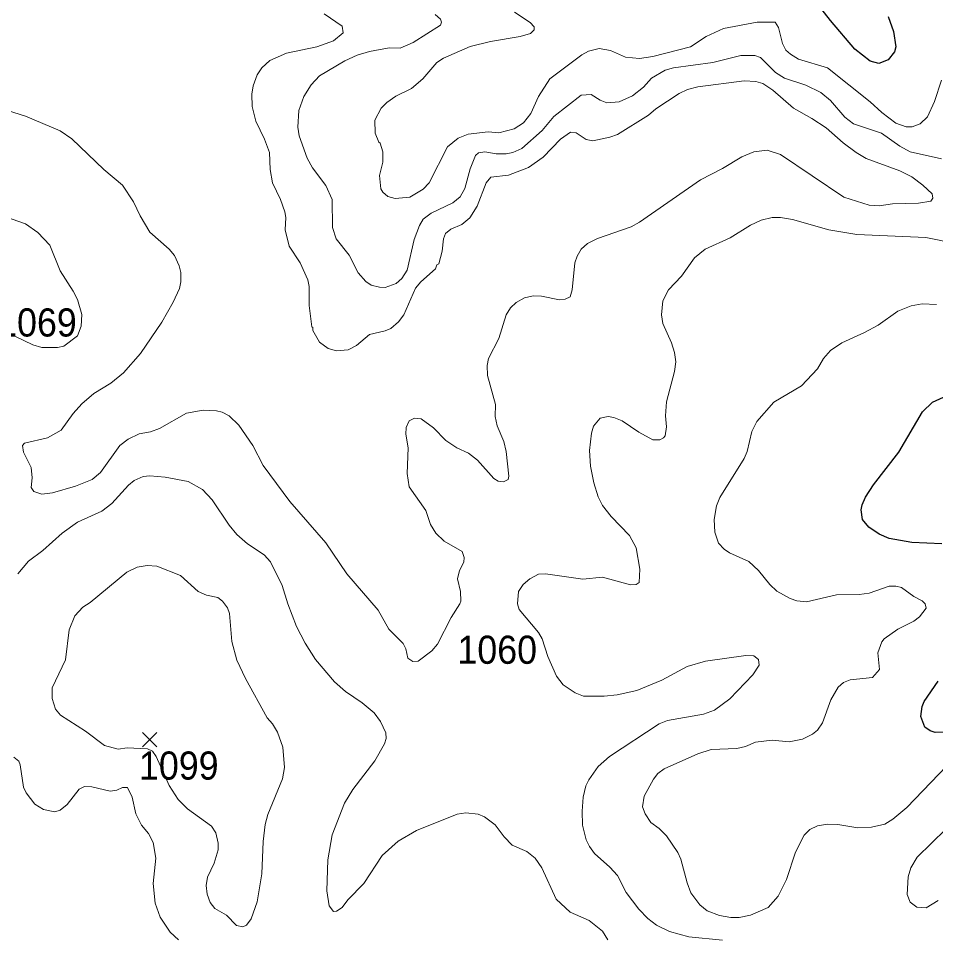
# Model space of a CAD drawing. Extents: x 265 to 291.4, y 7731.5 to 7759.6.
# Drawn here: x 276.962 to 279.567, y 7734.986 to 7737.598 of the extents above; entities that cross this region are included whole.
import ezdxf
from ezdxf.enums import TextEntityAlignment as Align

# ---------------------------------------------------------------- set-up
doc = ezdxf.new("R2010")
doc.units = 0
doc.header["$LTSCALE"] = 0.032
for name, color, linetype, lineweight in [('1', 7, 'Continuous', 25), ('2', 7, 'Continuous', 13), ('21', 7, 'Continuous', 25), ('61', 7, 'Continuous', 13)]:
    doc.layers.add(name, color=color, linetype=linetype, lineweight=lineweight)

msp = doc.modelspace()

# ---------------------------------------------------------------- linework, layer by layer
at = {"layer": '1'}
for points in [[(279.4323, 7737.6033), (279.4475, 7737.5603), (279.4546, 7737.5174), (279.4499, 7737.5031), (279.4324, 7737.48), (279.4061, 7737.4696), (279.3815, 7737.476), (279.3377, 7737.5102), (279.2685, 7737.5921), (279.1794, 7737.7059)], [(279.5851, 7736.1054), (279.4992, 7736.1093), (279.4356, 7736.1205), (279.4069, 7736.1324), (279.3775, 7736.1523), (279.3592, 7736.1738), (279.356, 7736.2016), (279.3584, 7736.216), (279.3679, 7736.2374), (279.391, 7736.2732), (279.4626, 7736.3655), (279.5302, 7736.4801), (279.5581, 7736.5071), (279.5899, 7736.5214)], [(279.5891, 7735.57), (279.566, 7735.5692), (279.5517, 7735.574), (279.5366, 7735.5843), (279.5254, 7735.6146), (279.5286, 7735.6432), (279.5342, 7735.6575), (279.5747, 7735.7148)]]:
    msp.add_lwpolyline(points, dxfattribs=at)
at = {"layer": '2'}
for points in [[(277.8303, 7737.6104), (277.8812, 7737.5754), (277.8843, 7737.5563), (277.8573, 7737.5341), (277.8096, 7737.5166), (277.7237, 7737.4991), (277.6759, 7737.4784), (277.6537, 7737.4577), (277.6401, 7737.4378), (277.6282, 7737.406), (277.625, 7737.3821), (277.6258, 7737.3471), (277.6362, 7737.3058), (277.6608, 7737.2549), (277.6751, 7737.2167), (277.6767, 7737.1689), (277.6831, 7737.1308), (277.7062, 7737.083), (277.7189, 7737.048), (277.7213, 7737.0321), (277.7197, 7736.9971), (277.7308, 7736.951), (277.7626, 7736.9033), (277.7841, 7736.8555), (277.7873, 7736.8364), (277.7873, 7736.7823), (277.7953, 7736.7211), (277.7984, 7736.7195), (277.7984, 7736.7115), (277.8167, 7736.6781), (277.8414, 7736.6598), (277.8653, 7736.6535), (277.8987, 7736.6566), (277.9217, 7736.6686), (277.9591, 7736.6996), (278.0037, 7736.7099), (278.0196, 7736.7171), (278.0411, 7736.7362), (278.0562, 7736.7553), (278.0896, 7736.8317), (278.1047, 7736.8492), (278.1469, 7736.8865), (278.1508, 7736.8977), (278.1556, 7736.9009), (278.1652, 7736.9367), (278.1691, 7736.9717), (278.1747, 7736.9868), (278.1898, 7736.9987), (278.2216, 7737.0122), (278.2439, 7737.0313), (278.2646, 7737.0639), (278.2908, 7737.1308), (278.3036, 7737.1467), (278.3537, 7737.1522), (278.411, 7737.1745), (278.4523, 7737.2039), (278.5016, 7737.2549), (278.5303, 7737.2747), (278.5462, 7737.2724), (278.5748, 7737.2533), (278.5939, 7737.2501), (278.6417, 7737.2604), (278.6639, 7737.2684), (278.7514, 7737.3233), (278.7729, 7737.3408), (278.8389, 7737.3845), (278.8628, 7737.3956), (278.8914, 7737.4036), (279.0235, 7737.4203), (279.0569, 7737.4187), (279.076, 7737.4131), (279.1046, 7737.3941), (279.1635, 7737.3424), (279.216, 7737.3137), (279.2558, 7737.2867), (279.3043, 7737.2445), (279.3417, 7737.2167), (279.3703, 7737.2), (279.4658, 7737.165), (279.4992, 7737.1475), (279.531, 7737.1244), (279.5573, 7737.0997)], [(279.1126, 7737.4442), (279.0696, 7737.4863), (279.0537, 7737.4927), (279.0139, 7737.4927), (278.9344, 7737.4728), (278.823, 7737.4569), (278.7992, 7737.4505), (278.7602, 7737.4283), (278.7371, 7737.4028), (278.7061, 7737.3782), (278.6687, 7737.3606), (278.6337, 7737.3575), (278.6146, 7737.3654), (278.5892, 7737.3813), (278.5605, 7737.3797), (278.4826, 7737.3193), (278.4491, 7737.2795), (278.3919, 7737.2278), (278.3664, 7737.2167), (278.3473, 7737.2127), (278.3187, 7737.2127), (278.2869, 7737.2183), (278.2686, 7737.2159), (278.2598, 7737.2087), (278.2447, 7737.1705), (278.2296, 7737.1149), (278.2169, 7737.091), (278.1962, 7737.0735), (278.1341, 7737.0448), (278.1119, 7737.0273), (278.1015, 7737.0099), (278.0864, 7736.9701), (278.0657, 7736.8826), (278.0514, 7736.8587), (278.0347, 7736.8444), (278.0037, 7736.8332), (277.9878, 7736.834), (277.9639, 7736.8404), (277.9488, 7736.8499), (277.9265, 7736.8746), (277.9011, 7736.9255), (277.8645, 7736.9717), (277.8541, 7737.0035), (277.8533, 7737.083), (277.835, 7737.1228), (277.7976, 7737.1729), (277.7817, 7737.2008), (277.7595, 7737.2644), (277.7555, 7737.2883), (277.7587, 7737.336), (277.7722, 7737.3758), (277.7937, 7737.4092), (277.8175, 7737.4346), (277.8891, 7737.4776), (277.9241, 7737.4935), (277.9591, 7737.5038), (278.0148, 7737.5142), (278.0466, 7737.5134), (278.0832, 7737.5293), (278.1612, 7737.5786), (278.1636, 7737.5874), (278.1612, 7737.5953), (278.1453, 7737.6088)], [(278.3712, 7737.6152), (278.4157, 7737.5858), (278.4269, 7737.5738), (278.4269, 7737.5651), (278.4165, 7737.5547), (278.3871, 7737.546), (278.3028, 7737.5317), (278.2455, 7737.5182), (278.1691, 7737.4847), (278.1508, 7737.4728), (278.1103, 7737.4259), (278.0785, 7737.3988), (278.0339, 7737.3766), (278.0085, 7737.359), (277.9925, 7737.3423), (277.9742, 7737.309), (277.975, 7737.2716), (277.9854, 7737.2461), (277.9893, 7737.2429), (277.9965, 7737.2183), (277.9965, 7737.1896), (277.9878, 7737.1514), (277.9917, 7737.1133), (277.9973, 7737.1037), (278.0108, 7737.0918), (278.0323, 7737.0862), (278.0737, 7737.0902), (278.1119, 7737.1125), (278.1286, 7737.1308), (278.1811, 7737.2326), (278.2105, 7737.2572), (278.2391, 7737.2692), (278.2964, 7737.2755), (278.3267, 7737.2724), (278.3696, 7737.2843)], [(278.5812, 7737.5046), (278.6114, 7737.5126), (278.6433, 7737.5062), (278.6862, 7737.4879), (278.726, 7737.4839), (278.7642, 7737.4895), (278.8708, 7737.5174), (278.9153, 7737.5468), (278.9646, 7737.5691), (279.0601, 7737.5874), (279.111, 7737.5866), (279.1213, 7737.5722), (279.1325, 7737.5269), (279.142, 7737.5078), (279.1547, 7737.4959), (279.1778, 7737.4824), (279.2605, 7737.4577), (279.3815, 7737.3606), (279.4141, 7737.3304), (279.4546, 7737.3002), (279.4833, 7737.2899), (279.5008, 7737.2899), (279.5231, 7737.2986), (279.5437, 7737.3177), (279.5644, 7737.3615), (279.5843, 7737.4219)], [(278.3696, 7737.2843), (278.3967, 7737.301), (278.4173, 7737.328), (278.4388, 7737.3758), (278.4714, 7737.4259), (278.5621, 7737.4943), (278.5812, 7737.5046)], [(279.3337, 7737.2986), (279.3091, 7737.3169), (279.2685, 7737.3646), (279.2415, 7737.3877), (279.1985, 7737.4084), (279.138, 7737.4283), (279.1126, 7737.4442)], [(276.9735, 7736.3846), (276.9791, 7736.391), (277.0443, 7736.4061), (277.0833, 7736.4283), (277.1175, 7736.4753), (277.1422, 7736.5031), (277.1764, 7736.5318), (277.2241, 7736.5612), (277.2599, 7736.5906), (277.3084, 7736.6455), (277.3689, 7736.7346), (277.4015, 7736.7919), (277.419, 7736.8301), (277.423, 7736.8492), (277.423, 7736.8762), (277.4182, 7736.8953), (277.4055, 7736.9239), (277.3904, 7736.9422), (277.3355, 7736.9908), (277.3076, 7737.0369), (277.2885, 7737.0767), (277.2575, 7737.1244), (277.2042, 7737.1681), (277.1135, 7737.2557), (277.0809, 7737.2787), (276.9823, 7737.3201), (276.8996, 7737.3455)], [(279.5835, 7737.1992), (279.4944, 7737.2191), (279.4658, 7737.235), (279.4133, 7737.2716), (279.3337, 7737.2986)], [(279.3783, 7737.0671), (279.3067, 7737.0902), (279.1269, 7737.2111), (279.0887, 7737.223), (279.0505, 7737.2191), (279.0171, 7737.2047), (278.9614, 7737.1713), (278.8994, 7737.1395), (278.726, 7737.0186), (278.7021, 7737.0059), (278.6067, 7736.9725), (278.578, 7736.9581), (278.5605, 7736.9422), (278.5486, 7736.9223), (278.5422, 7736.9033), (278.5351, 7736.8269), (278.5287, 7736.807), (278.5152, 7736.8006), (278.4985, 7736.7982), (278.4476, 7736.8086), (278.4237, 7736.8094), (278.3998, 7736.8038), (278.376, 7736.7911), (278.3593, 7736.7752), (278.3473, 7736.7553), (278.3266, 7736.6885), (278.2972, 7736.6312), (278.2932, 7736.6121), (278.294, 7736.5835), (278.3171, 7736.5007), (278.3163, 7736.4665), (278.3219, 7736.4403), (278.3402, 7736.3957), (278.3473, 7736.3671), (278.3545, 7736.2971), (278.3529, 7736.2883), (278.3394, 7736.2812), (278.3243, 7736.2836), (278.3123, 7736.2907), (278.2654, 7736.3432), (278.2407, 7736.3631), (278.2073, 7736.3774), (278.1755, 7736.3989), (278.1413, 7736.4347), (278.1055, 7736.4602), (278.0872, 7736.4625), (278.0721, 7736.4546), (278.0633, 7736.4355), (278.0625, 7736.4164), (278.0689, 7736.3782), (278.0657, 7736.3051), (278.0721, 7736.2669), (278.119, 7736.2), (278.1325, 7736.1603), (278.1477, 7736.1356), (278.1715, 7736.1125), (278.2224, 7736.0831), (278.228, 7736.0664), (278.2272, 7736.0529), (278.2145, 7736.0298), (278.2089, 7736.006), (278.2177, 7735.9694), (278.2185, 7735.9423), (278.2161, 7735.9344), (278.1906, 7735.8962), (278.1524, 7735.8198), (278.1365, 7735.8007), (278.0976, 7735.7721), (278.0824, 7735.7705), (278.0681, 7735.78), (278.0625, 7735.8071), (278.0546, 7735.8222), (278.014, 7735.8627), (277.9838, 7735.9169), (277.8947, 7736.0195), (277.835, 7736.1078), (277.7332, 7736.2255), (277.6568, 7736.3273), (277.6274, 7736.3846), (277.5884, 7736.4419), (277.5606, 7736.4689), (277.5407, 7736.4793), (277.5248, 7736.4832), (277.4866, 7736.4848), (277.4389, 7736.4761), (277.3625, 7736.4331), (277.3371, 7736.4236), (277.3052, 7736.4172), (277.2734, 7736.4029), (277.2496, 7736.3846), (277.1947, 7736.3082), (277.1716, 7736.2883), (277.1239, 7736.2685), (277.0586, 7736.2502), (277.0284, 7736.2462)], [(279.5573, 7737.0997), (279.5596, 7737.087), (279.5533, 7737.079), (279.5183, 7737.0727), (279.4451, 7737.0711), (279.4069, 7737.0655), (279.3783, 7737.0671)], [(276.9027, 7737.0417), (276.9823, 7737.0138), (277.0173, 7736.99), (277.0515, 7736.9534), (277.0801, 7736.881), (277.1175, 7736.8229), (277.1294, 7736.799), (277.1422, 7736.7569), (277.1398, 7736.7235), (277.1294, 7736.6956), (277.0913, 7736.6662), (277.073, 7736.663), (277.0284, 7736.663), (277.003, 7736.6702), (276.8981, 7736.7207)], [(278.7888, 7736.7553), (278.792, 7736.7951), (278.8087, 7736.8269), (278.8453, 7736.8651), (278.8827, 7736.9176), (278.9121, 7736.9422), (278.9837, 7736.974), (279.0418, 7737.0106), (279.0712, 7737.0242), (279.103, 7737.0321), (279.1269, 7737.0321), (279.1603, 7737.0265), (279.2637, 7736.9971), (279.3433, 7736.9836), (279.539, 7736.9756), (279.6185, 7736.9597)], [(279.5692, 7736.7847), (279.5294, 7736.7871), (279.4976, 7736.7815), (279.4594, 7736.7664), (279.4037, 7736.7266), (279.3656, 7736.7052), (279.3003, 7736.6757), (279.2685, 7736.6543), (279.2486, 7736.6312), (279.2319, 7736.6026), (279.1866, 7736.554), (279.1078, 7736.5079), (279.0593, 7736.453), (279.045, 7736.4244), (279.0314, 7736.3671), (279.0235, 7736.348), (278.9543, 7736.2366), (278.9447, 7736.2128)], [(278.8023, 7736.5087), (278.8254, 7736.5946), (278.8294, 7736.6217), (278.8254, 7736.6487), (278.8167, 7736.6757), (278.792, 7736.7314), (278.7888, 7736.7553)], [(278.9614, 7734.979), (278.866, 7734.9885), (278.8111, 7735.0036), (278.7745, 7735.0219), (278.7498, 7735.041), (278.7244, 7735.0673), (278.6878, 7735.115), (278.6631, 7735.1627), (278.6417, 7735.1866), (278.5979, 7735.2256), (278.5836, 7735.2455), (278.5748, 7735.2646), (278.5645, 7735.3059), (278.5629, 7735.3457), (278.5661, 7735.3855), (278.574, 7735.4173), (278.582, 7735.4348), (278.6082, 7735.473), (278.6409, 7735.5008), (278.7817, 7735.5939), (278.8055, 7735.6034), (278.9074, 7735.6217), (278.9392, 7735.6329), (278.9829, 7735.6647), (279.0481, 7735.7331), (279.0664, 7735.7609), (279.0641, 7735.7761), (279.0505, 7735.7872), (279.0283, 7735.788), (278.9137, 7735.7721), (278.8612, 7735.757), (278.7896, 7735.718), (278.718, 7735.6885), (278.6623, 7735.6766), (278.6258, 7735.6726), (278.5669, 7735.6726), (278.543, 7735.6814), (278.5096, 7735.7044), (278.4905, 7735.7291), (278.4658, 7735.7848), (278.4491, 7735.8357), (278.4388, 7735.8532), (278.3839, 7735.9184), (278.3799, 7735.9344), (278.3823, 7735.9693), (278.3958, 7735.99), (278.4142, 7736.0059), (278.4396, 7736.0187), (278.4587, 7736.0203), (278.5653, 7736.0043), (278.621, 7736.0107), (278.7005, 7735.9884), (278.7164, 7735.9892), (278.7252, 7735.9956), (278.7268, 7736.033), (278.7164, 7736.0935), (278.6973, 7736.1285), (278.6456, 7736.1825), (278.621, 7736.2144), (278.609, 7736.2382), (278.5963, 7736.278), (278.5868, 7736.3257), (278.5836, 7736.3703), (278.5899, 7736.4196), (278.5955, 7736.4395), (278.6146, 7736.4618), (278.6369, 7736.4665), (278.6528, 7736.4641), (278.6767, 7736.4546), (278.7244, 7736.422), (278.7642, 7736.4005), (278.784, 7736.4005), (278.7944, 7736.4061), (278.7992, 7736.4124), (278.8031, 7736.4371), (278.8, 7736.4689), (278.8023, 7736.5087)], [(277.0284, 7736.2462), (277.0053, 7736.2541), (276.9982, 7736.2653), (277.0006, 7736.2923), (276.9982, 7736.3217), (276.9767, 7736.3655), (276.9735, 7736.3846)], [(276.96, 7736.0203), (276.9902, 7736.0561), (277.0316, 7736.0863), (277.0865, 7736.1356), (277.1294, 7736.1666), (277.1986, 7736.1984), (277.2273, 7736.2199), (277.2742, 7736.2716), (277.2909, 7736.2852), (277.3164, 7736.2963), (277.3355, 7736.2987), (277.3784, 7736.2947), (277.4437, 7736.282), (277.485, 7736.2597), (277.5121, 7736.2303), (277.5606, 7736.1579), (277.5821, 7736.1316), (277.6123, 7736.1054), (277.66, 7736.0743), (277.6783, 7736.0537), (277.7109, 7735.9869), (277.7268, 7735.9344), (277.7515, 7735.8707), (277.7762, 7735.823), (277.8056, 7735.7769), (277.8597, 7735.7132), (277.8907, 7735.6854), (277.9385, 7735.6535), (277.9726, 7735.6249), (277.9901, 7735.6003), (278.0053, 7735.5684), (278.0069, 7735.5525), (278.0021, 7735.5366), (277.9742, 7735.4889), (277.9122, 7735.4077), (277.8883, 7735.368), (277.8533, 7735.2789), (277.8406, 7735.2073), (277.8382, 7735.1198), (277.8446, 7735.0768), (277.8573, 7735.0609), (277.8653, 7735.0617), (277.8812, 7735.072), (277.8979, 7735.0943), (277.9432, 7735.1405), (277.9949, 7735.22), (278.0403, 7735.2606), (278.0928, 7735.2908), (278.2081, 7735.3369), (278.2328, 7735.3409), (278.2678, 7735.3369), (278.2853, 7735.3298), (278.3163, 7735.3067), (278.3418, 7735.2725), (278.3648, 7735.2494), (278.4062, 7735.2311), (278.4301, 7735.212), (278.4483, 7735.185), (278.4897, 7735.0959), (278.5287, 7735.0585), (278.5828, 7735.0347), (278.621, 7735.0044), (278.6361, 7734.9798)], [(278.9447, 7736.2128), (278.9384, 7736.1746), (278.94, 7736.138), (278.9503, 7736.107), (278.9662, 7736.0903), (278.9821, 7736.0799), (279.0362, 7736.0545)], [(279.0362, 7736.0545), (279.0641, 7736.0298), (279.0967, 7735.99), (279.1165, 7735.9709), (279.154, 7735.9495), (279.173, 7735.9431), (279.2001, 7735.9407), (279.286, 7735.9606), (279.3496, 7735.9614), (279.3783, 7735.9654), (279.4356, 7735.9845), (279.4546, 7735.9852), (279.4706, 7735.9813), (279.5056, 7735.9558), (279.5294, 7735.9431), (279.5374, 7735.9351), (279.5405, 7735.9224), (279.5214, 7735.8977), (279.5056, 7735.8858), (279.4594, 7735.8628), (279.4212, 7735.8357), (279.4141, 7735.827), (279.4029, 7735.7959), (279.4077, 7735.7482), (279.3878, 7735.7251), (279.3242, 7735.7188), (279.3051, 7735.7108), (279.29, 7735.6981), (279.2693, 7735.6623), (279.2462, 7735.5971), (279.2319, 7735.5756), (279.2176, 7735.5644), (279.189, 7735.5501), (279.1508, 7735.543), (279.103, 7735.5477), (279.0553, 7735.5414), (279.0267, 7735.5294), (279.0028, 7735.5239), (278.9296, 7735.5207), (278.8914, 7735.5088), (278.796, 7735.4658), (278.7785, 7735.4523), (278.7657, 7735.4364), (278.7395, 7735.3887), (278.7347, 7735.3576), (278.7419, 7735.3377), (278.7586, 7735.3139), (278.7817, 7735.2964), (278.8023, 7735.2757), (278.835, 7735.228), (278.8437, 7735.2089), (278.8612, 7735.1421), (278.8723, 7735.1134), (278.8978, 7735.08), (278.9185, 7735.0625), (278.9535, 7735.049), (278.9853, 7735.0434), (279.0092, 7735.0434), (279.041, 7735.0498), (279.0919, 7735.072), (279.1197, 7735.1039), (279.1436, 7735.1516), (279.1691, 7735.2296), (279.1937, 7735.2773), (279.2096, 7735.294), (279.2319, 7735.3043), (279.2605, 7735.3091), (279.2892, 7735.3075), (279.3465, 7735.298), (279.3846, 7735.3003), (279.4228, 7735.3091), (279.4459, 7735.3226), (279.4857, 7735.356), (279.5994, 7735.4746)], [(277.4166, 7734.9806), (277.3927, 7735.002), (277.3641, 7735.045), (277.3506, 7735.0848), (277.3442, 7735.1405), (277.3522, 7735.2121), (277.345, 7735.2566), (277.3315, 7735.2821), (277.3116, 7735.3059), (277.2949, 7735.3377), (277.2853, 7735.3855), (277.2718, 7735.4125), (277.2575, 7735.4133), (277.2416, 7735.4053), (277.2225, 7735.4022), (277.17, 7735.4149), (277.1493, 7735.4157), (277.1342, 7735.4085), (277.1, 7735.3648), (277.0809, 7735.3481), (277.065, 7735.3441), (277.0332, 7735.3505), (277.0085, 7735.3656), (276.9839, 7735.3982), (276.9767, 7735.4141), (276.9672, 7735.4777), (276.9632, 7735.4881), (276.9489, 7735.4992)], [(279.5962, 7735.2948), (279.5143, 7735.2152), (279.4968, 7735.185), (279.4896, 7735.1596), (279.4865, 7735.1086), (279.4944, 7735.0872), (279.5135, 7735.0728), (279.5406, 7735.0712), (279.574, 7735.0919)]]:
    msp.add_lwpolyline(points, dxfattribs=at)
msp.add_lwpolyline([(277.0576, 7735.6654), (277.0578, 7735.6957), (277.0952, 7735.7753), (277.1056, 7735.8612), (277.1223, 7735.9009), (277.1446, 7735.9248), (277.1652, 7735.9383), (277.2702, 7736.025), (277.2989, 7736.0386), (277.3275, 7736.0433), (277.3546, 7736.0417), (277.4222, 7736.0155), (277.4723, 7735.9693), (277.4962, 7735.959), (277.528, 7735.9526), (277.5415, 7735.9423), (277.5558, 7735.9232), (277.5614, 7735.9073), (277.5685, 7735.8278), (277.5821, 7735.7744), (277.6067, 7735.7228), (277.668, 7735.6106), (277.6839, 7735.5939), (277.6974, 7735.57), (277.7133, 7735.5271), (277.7173, 7735.4698), (277.7117, 7735.438), (277.6704, 7735.3362), (277.6632, 7735.3075), (277.6568, 7735.2598), (277.6529, 7735.1675), (277.6401, 7735.088), (277.6234, 7735.0402), (277.6099, 7735.0219), (277.5996, 7735.0171), (277.5813, 7735.0211), (277.5526, 7735.0498), (277.52, 7735.0689), (277.5065, 7735.0864), (277.4977, 7735.1102), (277.4954, 7735.1341), (277.4985, 7735.158), (277.5176, 7735.1977), (277.5288, 7735.2359), (277.5296, 7735.255), (277.5224, 7735.2837), (277.5105, 7735.3035), (277.4421, 7735.3521), (277.4158, 7735.3791), (277.3904, 7735.4189), (277.3533, 7735.5013), (277.3427, 7735.5166), (277.3281, 7735.5232), (277.271, 7735.5259), (277.2448, 7735.5223), (277.2066, 7735.5326), (277.1525, 7735.5732), (277.0817, 7735.6185), (277.0674, 7735.6353)], close=True, dxfattribs=at)
at = {"layer": '21'}
for p, q in [((277.3139, 7735.5695), (277.3551, 7735.5283)), ((277.3551, 7735.5695), (277.3139, 7735.5283))]:
    msp.add_line(p, q, dxfattribs=at)

# ---------------------------------------------------------------- texts
at = {"layer": '61', "width": 0.95}
for s, p in [('1069', (277.0145, 7736.694)), ('1060', (278.3219, 7735.7643)), ('1099', (277.4174, 7735.4353))]:
    msp.add_text(s, height=0.08, dxfattribs=at).set_placement(p, align=Align.CENTER)

doc.saveas('drawing.dxf')
